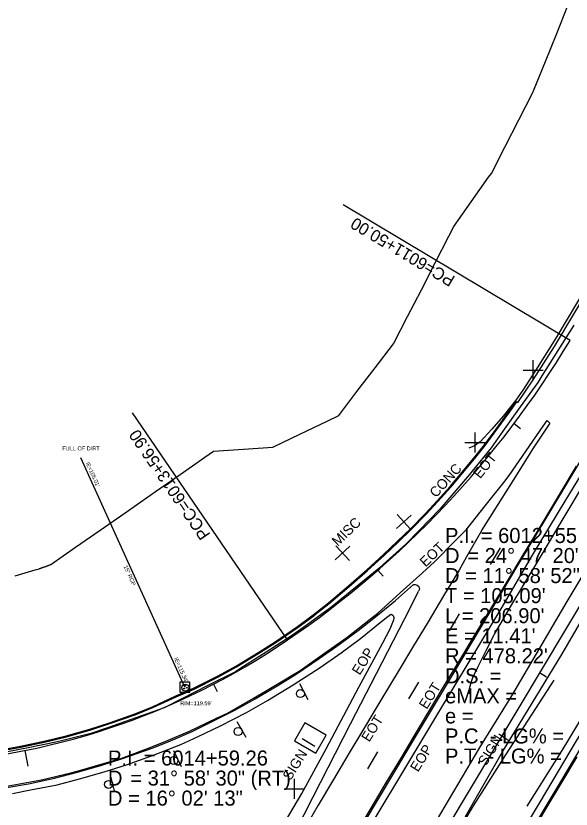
# Model space of a CAD drawing. Extents: x 2132221 to 2141942, y 535736 to 547298.
# Drawn here: x 2137595.1 to 2137871.9, y 540212.3 to 540608 of the extents above; entities that cross this region are included whole.
import ezdxf

# ---------------------------------------------------------------- set-up
doc = ezdxf.new("R2010")
doc.units = 0
for name, color, linetype in [('RD_EX_BldgApp', 7, 'Continuous'), ('RD_EX_BldgApp_txCode', 7, 'Continuous'), ('RD_EX_Conc', 7, 'Continuous'), ('RD_EX_Conc_txCode', 7, 'Continuous'), ('RD_EX_DR_Inlet', 7, 'Continuous'), ('RD_EX_DR_Inlet_txCode', 7, 'Continuous'), ('RD_EX_DR_Pipe', 7, 'Continuous'), ('RD_EX_DR_Pipe_txCode', 7, 'Continuous'), ('RD_EX_GuardRail', 7, 'Continuous'), ('RD_EX_Misc', 7, 'Continuous'), ('RD_EX_Misc_txCode', 7, 'Continuous'), ('RD_EX_Road', 7, 'Continuous'), ('RD_EX_Road_txCode', 7, 'Continuous'), ('RD_EX_VEG', 7, 'Continuous'), ('RD_HC_Cl', 7, 'Continuous'), ('RD_HC_Data', 7, 'Continuous'), ('RD_HC_Data_Tic', 7, 'Continuous')]:
    doc.layers.add(name, color=color, linetype=linetype)

msp = doc.modelspace()

# ---------------------------------------------------------------- linework, layer by layer
at = {"layer": 'RD_EX_BldgApp'}
for p, q in [((2137740.82, 540266.84), (2137736.6, 540274.79)), ((2137709.82, 540248.02), (2137705.44, 540255.88)), ((2137835.91, 540249.85), (2137840.82, 540246.55)), ((2137737.81, 540247.41), (2137744.11, 540243.66)), ((2137677.64, 540233.29), (2137673.75, 540241.41)), ((2137644.35, 540220.64), (2137642.29, 540229.4))]:
    msp.add_line(p, q, dxfattribs=at)
for centre in [(2137736.91, 540269.88), (2137705.85, 540250.98), (2137673.86, 540236.49), (2137641.34, 540224.58)]:
    msp.add_circle(centre, 2, dxfattribs=at)
at = {"layer": 'RD_EX_Conc'}
for points in [[(2137845.23, 540415.08), (2137852.97, 540426.39), (2137863.52, 540443.06), (2137873.68, 540459.95), (2137886.1, 540480.97), (2137898.32, 540501.25), (2137909.63, 540520.42), (2137918.31, 540534.7), (2137924.61, 540545.23), (2137937.63, 540566.61), (2137950.64, 540588.54), (2137955, 540595.86)], [(2137713.64, 539970.82), (2137732.77, 540002.73), (2137754.54, 540038.88), (2137774.87, 540072.65), (2137796.35, 540108.71), (2137811.65, 540134.17), (2137831.33, 540166.97), (2137849.27, 540196.71), (2137866.87, 540226.25), (2137887.32, 540260.59), (2137906.74, 540293.11), (2137923.94, 540321.54), (2137938.5, 540346.14), (2137958.31, 540378.88), (2137978.1, 540412.05), (2137991.96, 540434.88), (2138004.02, 540455.28), (2138024.93, 540490.24), (2138031.92, 540501.55)], [(2137649.49, 540005.97), (2137662.45, 540027.48), (2137674.6, 540048.13), (2137696.78, 540085.11), (2137709.65, 540106.68), (2137726.77, 540135.32), (2137744.66, 540165.37), (2137769.19, 540206.25), (2137796.76, 540252.44), (2137813.78, 540280.79), (2137845.52, 540334.11), (2137868.31, 540372.02), (2137887.39, 540403.97), (2137896.81, 540419.76), (2137909.57, 540441.16), (2137923.45, 540464.49), (2137934.87, 540483.57)], [(2137811.74, 540195.42), (2137826.56, 540221.45), (2137837.74, 540240.83), (2137867.26, 540289.45), (2137884.5, 540319.17), (2137895.41, 540337.08), (2137905.71, 540354.8), (2137922.53, 540382.31), (2137942.39, 540415.65), (2137964.1, 540452.08), (2137959.64, 540454.95), (2137954.53, 540458.3), (2137935.65, 540426.47), (2137917.38, 540396.18), (2137903.64, 540373.04), (2137887.15, 540344.96), (2137869.69, 540315.85), (2137854.49, 540289.77), (2137842.08, 540268.76), (2137826.22, 540242.98), (2137804.59, 540206.43)], [(2137743.26, 540309.16), (2137750.98, 540315.23), (2137760.93, 540323.67), (2137770.02, 540331.61), (2137778.42, 540339.23), (2137785.37, 540345.86), (2137791.9, 540352.28), (2137799.08, 540359.61), (2137805.03, 540365.99), (2137811.53, 540373.26), (2137817.56, 540380.35), (2137823.98, 540388.12), (2137828.62, 540393.96), (2137834.44, 540401.86), (2137840.93, 540410.71), (2137844.34, 540415.66)], [(2137844.34, 540415.66), (2137844.75, 540415.38), (2137845.23, 540415.08)], [(2137590.62, 540223.02), (2137601.39, 540224.94), (2137614.32, 540227.73), (2137625.17, 540230.47), (2137637.45, 540233.96), (2137648.31, 540237.44), (2137663.05, 540242.69), (2137671.02, 540245.83), (2137682.89, 540251.03), (2137692.62, 540255.73), (2137704.3, 540261.64), (2137714.43, 540267.27), (2137725.66, 540273.91), (2137734.87, 540279.62), (2137746.29, 540287.32), (2137755.16, 540293.51), (2137765.74, 540301.31), (2137774.33, 540308.11), (2137784.34, 540316.27), (2137793.34, 540324.23), (2137794.11, 540324.35), (2137795.13, 540323.99), (2137795.86, 540323.41), (2137796.09, 540322.7), (2137796.28, 540322.04), (2137795.85, 540320.9)], [(2137628.42, 540017.94), (2137641.46, 540039.72), (2137653.84, 540060.5), (2137675.81, 540097.29), (2137688.91, 540119.16), (2137699.56, 540136.86), (2137713.96, 540160.87), (2137729.62, 540191.59), (2137743.29, 540218.42), (2137761.85, 540254.82), (2137774.8, 540279.98), (2137788.92, 540307.33), (2137795.33, 540319.83), (2137795.85, 540320.9)], [(2137586.31, 540241.66), (2137597.47, 540243.65), (2137609.89, 540246.29), (2137620.14, 540248.82), (2137631.88, 540252.12), (2137642.28, 540255.53), (2137654.38, 540259.77), (2137663.24, 540263.33), (2137674.82, 540268.74), (2137683.7, 540272.56), (2137695.56, 540278.58), (2137704.78, 540283.62), (2137716.28, 540290.62), (2137724.33, 540295.73), (2137735.51, 540303.41), (2137743.26, 540309.16)]]:
    msp.add_lwpolyline(points, dxfattribs=at)
msp.add_lwpolyline([(2137734.01, 540246.27), (2137744.64, 540240.19), (2137749.77, 540249.17), (2137739.14, 540255.25)], close=True, dxfattribs=at)
at = {"layer": 'RD_EX_DR_Inlet'}
msp.add_line((2137681.83, 540270.67), (2137681.83, 540275.67), dxfattribs=at)
msp.add_lwpolyline([(2137681.83, 540270.67), (2137681.83, 540275.67), (2137676.83, 540275.67), (2137676.83, 540270.67)], close=True, dxfattribs=at)
for centre, radius in [((2137679.52, 540272.85), 1.75), ((2137678.98, 540272.47), 0.175), ((2137679.54, 540273.77), 0.175), ((2137680.32, 540272.82), 0.175)]:
    msp.add_circle(centre, radius, dxfattribs=at)
at = {"layer": 'RD_EX_DR_Pipe'}
msp.add_line((2137679.24, 540273.12), (2137627.5, 540387.54), dxfattribs=at)
at = {"layer": 'RD_EX_GuardRail'}
for points in [[(2137954.27, 540596.34), (2137936.61, 540568.19), (2137921.63, 540543.06), (2137902.42, 540510.95), (2137881.71, 540476.5), (2137864.2, 540447.18), (2137854.16, 540430.98), (2137847.85, 540421.26), (2137844.23, 540416.23), (2137838, 540408.31), (2137832.4, 540401.71), (2137826.6, 540395.51), (2137823.74, 540393.5), (2137820.87, 540392.37)], [(2137821.26, 540269.71), (2137821.03, 540271.78), (2137821.97, 540275.47), (2137822.87, 540278), (2137825.34, 540283.1), (2137829.5, 540291.44), (2137833.69, 540299.56), (2137843.35, 540315.92), (2137854.29, 540334.2), (2137866.42, 540354.59), (2137880.58, 540378.23), (2137897.27, 540406.1), (2137916.55, 540438.64), (2137934.26, 540468.16), (2137949.27, 540493.47), (2137963.1, 540516.64), (2137978.1, 540541.76), (2137986.66, 540556.36)], [(2138026.93, 540507.42), (2138017.3, 540491.35), (2137995.21, 540454.51), (2137972.37, 540416.46), (2137951.1, 540381.12), (2137930.81, 540347.08), (2137914.64, 540320.17), (2137898.67, 540293.37), (2137879.07, 540261.11), (2137870.51, 540246.95), (2137867.16, 540241.51), (2137860.72, 540231.27), (2137849.74, 540213.81)], [(2137683.84, 539981.32), (2137702.9, 540013.12), (2137728.12, 540055.25), (2137753.88, 540098.28), (2137778.09, 540138.52), (2137802.05, 540178.43), (2137823.21, 540213.97), (2137839.27, 540239.31), (2137863.43, 540276.58)]]:
    msp.add_lwpolyline(points, dxfattribs=at)
at = {"layer": 'RD_EX_Misc'}
for p, q in [((2137853.01, 540426.23), (2137853.01, 540436.23)), ((2137848.01, 540431.23), (2137858.01, 540431.23)), ((2137823.96, 540390.18), (2137823.96, 540400.18)), ((2137818.96, 540395.18), (2137828.96, 540395.18)), ((2137785.1, 540359.24), (2137791.88, 540351.89)), ((2137784.81, 540352.17), (2137792.16, 540358.96)), ((2137754.27, 540336.57), (2137761.62, 540343.35)), ((2137754.55, 540343.63), (2137761.33, 540336.28)), ((2137831.67, 540334.25), (2137836.67, 540342.63)), ((2137811.2, 540301.22), (2137816.19, 540309.61)), ((2137791.01, 540267.22), (2137796.01, 540275.61)), ((2137770.58, 540232.37), (2137775.57, 540240.76)), ((2137733.9, 540217.37), (2137733.9, 540227.37)), ((2137728.9, 540222.37), (2137738.9, 540222.37))]:
    msp.add_line(p, q, dxfattribs=at)
for points in [[(2137873.27, 540453.75), (2137865.28, 540441.05), (2137857.29, 540428.36), (2137855.26, 540425.14), (2137846.55, 540412.94), (2137837.83, 540400.73), (2137831.97, 540392.52), (2137822.58, 540380.82), (2137821.22, 540379.12), (2137811.41, 540367.77), (2137806.37, 540361.93), (2137795.93, 540351.16), (2137789.43, 540344.44), (2137778.29, 540334.4), (2137775.96, 540332.3), (2137764.32, 540322.84), (2137752.68, 540313.38), (2137750.76, 540311.82), (2137738.57, 540303.07), (2137732.5, 540298.7), (2137719.86, 540290.62), (2137707.22, 540282.54), (2137704.54, 540280.82), (2137691.15, 540274.05), (2137677.77, 540267.28), (2137669.03, 540262.85), (2137654.89, 540257.86), (2137640.74, 540252.87), (2137632.39, 540249.92), (2137617.84, 540246.29), (2137615.09, 540245.6), (2137600.37, 540242.72), (2137585.65, 540239.84)], [(2137589.51, 540223.52), (2137604.28, 540226.18), (2137607.83, 540226.82), (2137622.41, 540230.35), (2137625.6, 540231.13), (2137639.99, 540235.38), (2137647.95, 540237.74), (2137661.97, 540243.08), (2137669.87, 540246.09), (2137681.58, 540251.14), (2137695.11, 540257.59), (2137700.5, 540260.16), (2137713.52, 540267.61), (2137719.52, 540271.04), (2137732.35, 540278.81), (2137736.73, 540281.46), (2137749.01, 540290.08), (2137760.13, 540297.9), (2137771.94, 540307.15), (2137775.56, 540309.98), (2137786.65, 540320.09), (2137797.74, 540330.19), (2137803.7, 540335.63), (2137814.25, 540346.3), (2137819.65, 540351.77), (2137828.99, 540363.5), (2137838.34, 540375.23), (2137841.02, 540378.6), (2137849.52, 540390.97), (2137858.01, 540403.33), (2137859.89, 540406.08), (2137861.22, 540404.86), (2137853.03, 540392.3), (2137851.29, 540389.63), (2137843.32, 540376.92), (2137835.35, 540364.22), (2137827.38, 540351.51), (2137827.12, 540351.09), (2137819.72, 540338.04), (2137815.99, 540331.45), (2137808.26, 540318.59), (2137800.54, 540305.73), (2137792.82, 540292.87), (2137785.1, 540280.01), (2137782.81, 540276.2), (2137775.09, 540263.34), (2137767.37, 540250.48), (2137761.08, 540240.02), (2137753.47, 540227.1), (2137745.85, 540214.17), (2137738.23, 540201.25)], [(2137874.4, 540383.36), (2137866.73, 540370.47), (2137863.15, 540364.45), (2137855.41, 540351.6), (2137847.66, 540338.76), (2137839.92, 540325.91), (2137832.18, 540313.06), (2137824.44, 540300.21), (2137816.69, 540287.37), (2137808.95, 540274.52), (2137802.78, 540264.28), (2137795.1, 540251.4), (2137787.41, 540238.52), (2137779.73, 540225.63), (2137772.05, 540212.75), (2137764.36, 540199.87)], [(2137874.74, 540238.33), (2137867.03, 540225.46), (2137859.32, 540212.59), (2137853.54, 540202.94)]]:
    msp.add_lwpolyline(points, dxfattribs=at)
at = {"layer": 'RD_EX_Road'}
for points in [[(2137708.24, 539968.78), (2137729.97, 540004.8), (2137746.05, 540031.45), (2137761.55, 540057.62), (2137777.94, 540084.75), (2137793.66, 540111.15), (2137814.43, 540145.61), (2137839.9, 540188.06), (2137856.65, 540216.1), (2137874.61, 540246.34), (2137893.3, 540276.84), (2137911.41, 540307.83), (2137926.54, 540333.4), (2137945.86, 540365.55), (2137961.76, 540391.71), (2137978.67, 540420.33), (2137995.96, 540448.98), (2138011.33, 540474.56), (2138020.84, 540489.65), (2138020.33, 540493.72), (2138027.65, 540506.32)], [(2137653.2, 540005.1), (2137666.51, 540027.31), (2137678.04, 540046.22), (2137687.25, 540061.86), (2137707.01, 540094.79), (2137722.29, 540120.21), (2137741.2, 540151.98), (2137757.04, 540178.82), (2137772.71, 540205.25), (2137790.44, 540234.79), (2137804.98, 540258.92), (2137821.09, 540285.79), (2137836.96, 540312.17), (2137852.69, 540338.96), (2137869.39, 540366.66), (2137883.03, 540388.95), (2137901.6, 540420.49), (2137917.74, 540447.35), (2137934.82, 540475.85), (2137947.3, 540497.01)], [(2137743.57, 540308.77), (2137751.29, 540314.84), (2137761.26, 540323.29), (2137770.35, 540331.24), (2137778.76, 540338.86), (2137785.72, 540345.5), (2137792.25, 540351.93), (2137799.44, 540359.27), (2137805.4, 540365.65), (2137811.91, 540372.94), (2137817.95, 540380.03), (2137824.37, 540387.81), (2137829.02, 540393.65), (2137834.84, 540401.56), (2137841.33, 540410.42), (2137844.75, 540415.38)], [(2137586.39, 540241.17), (2137597.57, 540243.16), (2137610, 540245.8), (2137620.26, 540248.33), (2137632.02, 540251.64), (2137642.44, 540255.06), (2137654.56, 540259.3), (2137663.44, 540262.87), (2137675.03, 540268.28), (2137683.91, 540272.11), (2137695.8, 540278.14), (2137705.03, 540283.19), (2137716.54, 540290.19), (2137724.61, 540295.31), (2137735.8, 540303), (2137743.56, 540308.76)], [(2137593.46, 540219.99), (2137602.33, 540221.92), (2137615.63, 540224.36), (2137626.78, 540227.32), (2137639.04, 540230.89), (2137650.3, 540234.38), (2137663.18, 540238.93), (2137677.25, 540244.49), (2137685.9, 540248.52), (2137697.17, 540253.81), (2137710.05, 540260.41), (2137720.47, 540266.49), (2137733.35, 540274.29), (2137746.71, 540282.94), (2137757.2, 540290.24), (2137766.91, 540297.43), (2137776.69, 540305.29), (2137781.95, 540309.58), (2137782.57, 540309.41), (2137783.17, 540308.85), (2137783.52, 540307.83), (2137783.26, 540306.39)], [(2137620.13, 540022.62), (2137639.37, 540055.11), (2137661.22, 540091.69), (2137677.17, 540118.39), (2137695.5, 540149.8), (2137709.66, 540173.04), (2137725.7, 540199.75), (2137737.56, 540220.03), (2137749.82, 540242.41), (2137766.06, 540273.17), (2137778.08, 540295.23), (2137781.69, 540302.22), (2137783.26, 540306.39)]]:
    msp.add_lwpolyline(points, dxfattribs=at)
at = {"layer": 'RD_EX_VEG'}
msp.add_lwpolyline([(2137594.76, 540328.57), (2137599.74, 540330.07), (2137604.73, 540331.56), (2137606.69, 540332.15), (2137606.91, 540332.24), (2137607.13, 540332.32), (2137607.35, 540332.4), (2137607.57, 540332.48), (2137607.8, 540332.56), (2137608.02, 540332.64), (2137608.24, 540332.72), (2137608.46, 540332.8), (2137608.68, 540332.88), (2137608.9, 540332.96), (2137609.12, 540333.04), (2137609.34, 540333.12), (2137609.56, 540333.2), (2137609.78, 540333.28), (2137610, 540333.36), (2137610.22, 540333.44), (2137610.44, 540333.52), (2137610.66, 540333.6), (2137610.88, 540333.68), (2137611.1, 540333.76), (2137611.32, 540333.84), (2137611.54, 540333.92), (2137611.76, 540334), (2137611.98, 540334.08), (2137612.2, 540334.16), (2137612.42, 540334.24), (2137612.59, 540334.3), (2137624.89, 540342.89), (2137637.19, 540351.47), (2137649.49, 540360.05), (2137661.8, 540368.64), (2137664.67, 540370.65), (2137676.98, 540379.23), (2137689.28, 540387.81), (2137693.62, 540390.84), (2137708.59, 540391.85), (2137723.17, 540392.82), (2137736.69, 540399.31), (2137750.21, 540405.8), (2137756.02, 540408.59), (2137765.12, 540420.52), (2137774.21, 540432.45), (2137783.31, 540444.37), (2137783.53, 540444.67), (2137790.38, 540458.01), (2137797.23, 540471.35), (2137804.09, 540484.7), (2137810.94, 540498.04), (2137813.44, 540502.92), (2137822.1, 540515.17), (2137830.76, 540527.42), (2137832.14, 540529.37), (2137838.95, 540542.74), (2137845.76, 540556.11), (2137852.56, 540569.47), (2137853.51, 540571.33), (2137859.1, 540585.25), (2137864.69, 540599.16), (2137870.29, 540613.08)], dxfattribs=at)
at = {"layer": 'RD_HC_Cl'}
msp.add_line((2139719.79, 543396.28), (2136851.48, 538600.7), dxfattribs=at)
for centre, radius, start, end in [((2137460.98, 540691.65), 478.22, 304.308, 329.0968), ((2137529.15, 540591.74), 357.27, 272.333, 304.308)]:
    msp.add_arc(centre, radius, start, end, dxfattribs=at)
at = {"layer": 'RD_HC_Data'}
for p, q in [((2137871.31, 540446.04), (2137758.26, 540513.71)), ((2137730.53, 540296.63), (2137653.18, 540409.98))]:
    msp.add_line(p, q, dxfattribs=at)
at = {"layer": 'RD_HC_Data_Tic'}
for p, q in [((2137843.44, 540404.56), (2137846.64, 540402.16)), ((2137775.51, 540331.42), (2137778.14, 540328.41)), ((2137856.11, 540280.35), (2137859.54, 540278.3)), ((2137693.55, 540274.54), (2137695.39, 540270.99)), ((2137599.52, 540241.47), (2137601.1, 540233.63))]:
    msp.add_line(p, q, dxfattribs=at)

# ---------------------------------------------------------------- texts
at = {"layer": 'RD_EX_BldgApp_txCode'}
for p in [(2137829.35, 540233.44), (2137731.95, 540226.18)]:
    msp.add_text('SIGN', height=5, rotation=58.014, dxfattribs=at).set_placement(p)
at = {"layer": 'RD_EX_Conc_txCode'}
msp.add_text('CONC', height=5, rotation=47.733, dxfattribs=at).set_placement((2137804.5, 540367.28))
at = {"layer": 'RD_EX_DR_Inlet_txCode'}
for s, p in [('FULL OF DIRT', (2137618.27, 540391.19)), ("RIM=119.59'", (2137677.02, 540264.08))]:
    msp.add_text(s, height=2, dxfattribs=at).set_placement(p)
for s, p in [("IE=105.01'", (2137629.81, 540384.86)), ("IE=115.34'", (2137673.88, 540287.41))]:
    msp.add_text(s, height=2, rotation=294.3315, dxfattribs=at).set_placement(p)
at = {"layer": 'RD_EX_DR_Pipe_txCode'}
msp.add_text('15" RCP', height=2, rotation=294.3315, dxfattribs=at).set_placement((2137648.74, 540333.29))
at = {"layer": 'RD_EX_Misc_txCode'}
for s, rotation, p in [('EOT', 51.4782, (2137826.56, 540376.76)), (' MISC', 44.0657, (2137754.2, 540341.76)), ('EOT', 43.9702, (2137799.33, 540332.72)), ('EOT', 58.014, (2137799.9, 540261.72)), ('EOT', 58.014, (2137771.21, 540245.42))]:
    msp.add_text(s, height=5, rotation=rotation, dxfattribs=at).set_placement(p)
at = {"layer": 'RD_EX_Road_txCode'}
for p in [(2137766.48, 540278.75), (2137795.51, 540230.45)]:
    msp.add_text('EOP', height=5, rotation=58.014, dxfattribs=at).set_placement(p)
at = {"layer": 'RD_HC_Data'}
for s, rotation, p in [('PC=6011+50.00', 149.0968, (2137814.51, 540477.71)), ('PCC=6013+56.90', 124.308, (2137692.24, 540349.19))]:
    msp.add_text(s, height=6, rotation=rotation, dxfattribs=at).set_placement(p)
for s, p in [('P.I. = 6012+55.09', (2137809, 540345)), ('D', (2137809, 540335)), ('    = 24%%d 47\' 20" (RT)', (2137809, 540335)), ('D = 11%%d 58\' 52"', (2137809, 540325)), ("T = 105.09'", (2137809, 540315)), ("L = 206.90'", (2137809, 540305)), ("E = 11.41'", (2137809, 540295)), ("R = 478.22'", (2137809, 540285)), ('D.S. = ', (2137809, 540275)), ('eMAX = ', (2137809, 540265)), ('e = ', (2137809, 540255)), ('P.C. - LG% = ', (2137809, 540245)), ('P.I. = 6014+59.26', (2137641, 540234)), ('P.T. - LG% = ', (2137809, 540235)), ('D', (2137641, 540224)), ('    = 31%%d 58\' 30" (RT)', (2137641, 540224)), ('D = 16%%d 02\' 13"', (2137641, 540214))]:
    msp.add_text(s, height=7.5, dxfattribs=at).set_placement(p)

doc.saveas('drawing.dxf')
